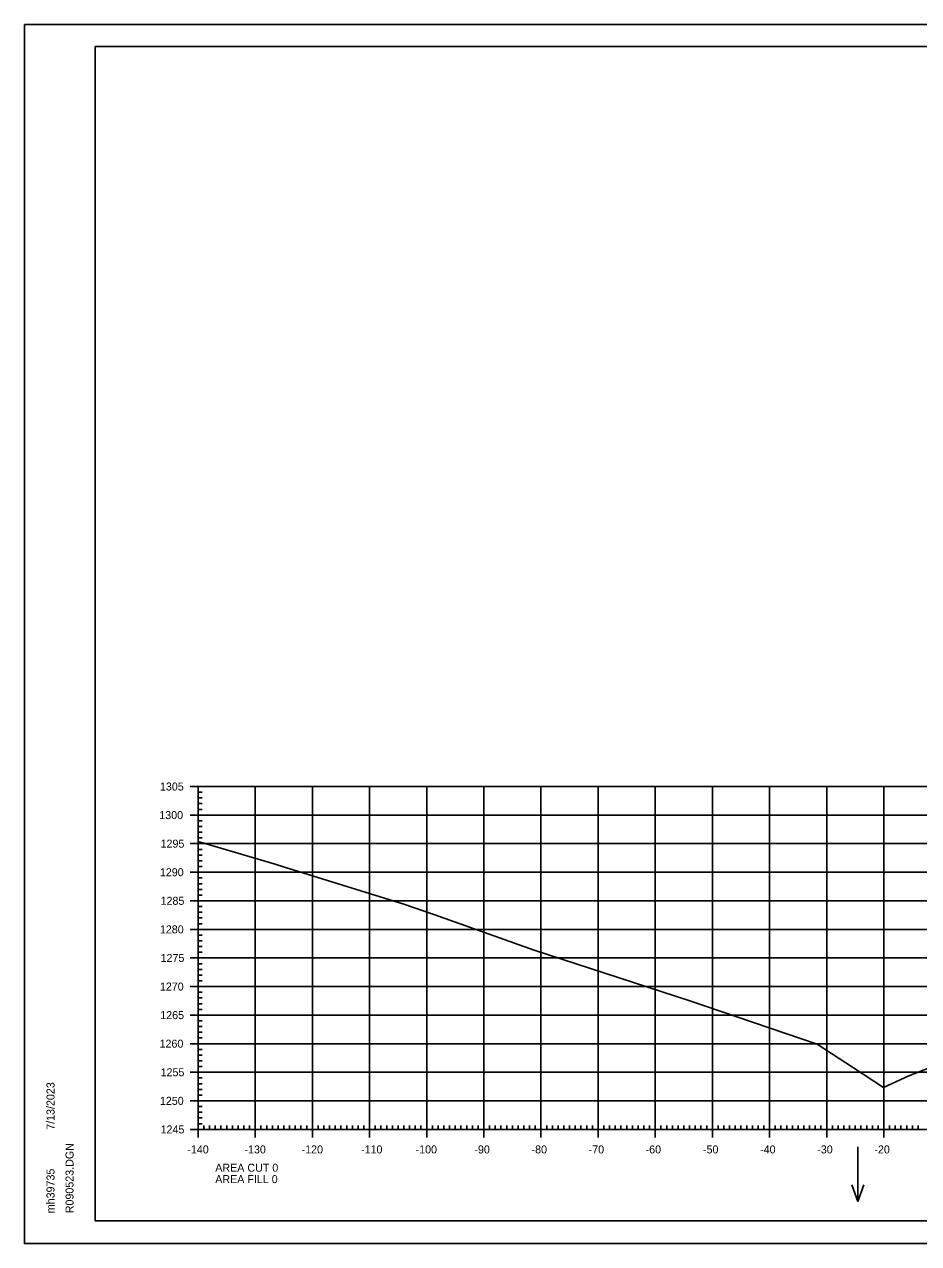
# Model space of a CAD drawing. Extents: x 1406028 to 1412453, y 321733 to 325986.
# Drawn here: x 1408884.4 to 1409040.9, y 322482.9 to 322696.2 of the extents above; entities that cross this region are included whole.
import ezdxf

# ---------------------------------------------------------------- set-up
doc = ezdxf.new("R2010")
doc.units = 0
for name, color, linetype in [('R_Axis', 7, 'Continuous'), ('R_Axis Annot', 7, 'Continuous'), ('R_Border', 7, 'Continuous'), ('R_Exist Surface', 7, 'Continuous'), ('R_Grid', 7, 'Continuous'), ('R_No Plot', 7, 'Continuous'), ('R_Water Annot', 7, 'Continuous')]:
    doc.layers.add(name, color=color, linetype=linetype)

msp = doc.modelspace()

# ---------------------------------------------------------------- linework, layer by layer
at = {"layer": 'R_Axis'}
for p, q in [((1408913.41, 322562.89), (1408916.21, 322562.89)), ((1408914.81, 322502.89), (1408914.81, 322562.89)), ((1408914.81, 322561.89), (1408915.51, 322561.89)), ((1408914.81, 322560.89), (1408915.51, 322560.89)), ((1408914.81, 322559.89), (1408915.51, 322559.89)), ((1408914.81, 322558.89), (1408915.51, 322558.89)), ((1408913.41, 322557.89), (1408916.21, 322557.89)), ((1408914.81, 322556.89), (1408915.51, 322556.89)), ((1408914.81, 322555.89), (1408915.51, 322555.89)), ((1408914.81, 322554.89), (1408915.51, 322554.89)), ((1408914.81, 322553.89), (1408915.51, 322553.89)), ((1408913.41, 322552.89), (1408916.21, 322552.89)), ((1408914.81, 322551.89), (1408915.51, 322551.89)), ((1408914.81, 322550.89), (1408915.51, 322550.89)), ((1408914.81, 322549.89), (1408915.51, 322549.89)), ((1408913.41, 322547.89), (1408916.21, 322547.89)), ((1408914.81, 322548.89), (1408915.51, 322548.89)), ((1408914.81, 322546.89), (1408915.51, 322546.89)), ((1408914.81, 322545.89), (1408915.51, 322545.89)), ((1408914.81, 322544.89), (1408915.51, 322544.89)), ((1408914.81, 322543.89), (1408915.51, 322543.89)), ((1408913.41, 322542.89), (1408916.21, 322542.89)), ((1408914.81, 322541.89), (1408915.51, 322541.89)), ((1408914.81, 322540.89), (1408915.51, 322540.89)), ((1408914.81, 322539.89), (1408915.51, 322539.89)), ((1408914.81, 322538.89), (1408915.51, 322538.89)), ((1408913.41, 322537.89), (1408916.21, 322537.89)), ((1408914.81, 322536.89), (1408915.51, 322536.89)), ((1408914.81, 322535.89), (1408915.51, 322535.89)), ((1408914.81, 322534.89), (1408915.51, 322534.89)), ((1408913.41, 322532.89), (1408916.21, 322532.89)), ((1408914.81, 322533.89), (1408915.51, 322533.89)), ((1408914.81, 322531.89), (1408915.51, 322531.89)), ((1408914.81, 322530.89), (1408915.51, 322530.89)), ((1408914.81, 322529.89), (1408915.51, 322529.89)), ((1408914.81, 322528.89), (1408915.51, 322528.89)), ((1408913.41, 322527.89), (1408916.21, 322527.89)), ((1408914.81, 322526.89), (1408915.51, 322526.89)), ((1408914.81, 322525.89), (1408915.51, 322525.89)), ((1408914.81, 322524.89), (1408915.51, 322524.89)), ((1408914.81, 322523.89), (1408915.51, 322523.89)), ((1408913.41, 322522.89), (1408916.21, 322522.89)), ((1408914.81, 322521.89), (1408915.51, 322521.89)), ((1408914.81, 322520.89), (1408915.51, 322520.89)), ((1408914.81, 322519.89), (1408915.51, 322519.89)), ((1408913.41, 322517.89), (1408916.21, 322517.89)), ((1408914.81, 322518.89), (1408915.51, 322518.89)), ((1408914.81, 322516.89), (1408915.51, 322516.89)), ((1408914.81, 322515.89), (1408915.51, 322515.89)), ((1408914.81, 322514.89), (1408915.51, 322514.89)), ((1408914.81, 322513.89), (1408915.51, 322513.89)), ((1408913.41, 322512.89), (1408916.21, 322512.89)), ((1408914.81, 322511.89), (1408915.51, 322511.89)), ((1408914.81, 322510.89), (1408915.51, 322510.89)), ((1408914.81, 322509.89), (1408915.51, 322509.89)), ((1408914.81, 322508.89), (1408915.51, 322508.89)), ((1408913.41, 322507.89), (1408916.21, 322507.89)), ((1408914.81, 322506.89), (1408915.51, 322506.89)), ((1408914.81, 322505.89), (1408915.51, 322505.89)), ((1408914.81, 322504.89), (1408915.51, 322504.89)), ((1408913.41, 322502.89), (1408916.21, 322502.89)), ((1408914.81, 322501.49), (1408914.81, 322504.29)), ((1408914.81, 322503.89), (1408915.51, 322503.89)), ((1408914.81, 322502.89), (1409194.81, 322502.89)), ((1408915.81, 322502.89), (1408915.81, 322503.59)), ((1408916.81, 322502.89), (1408916.81, 322503.59)), ((1408917.81, 322502.89), (1408917.81, 322503.59)), ((1408918.81, 322502.89), (1408918.81, 322503.59)), ((1408919.81, 322502.89), (1408919.81, 322503.59)), ((1408920.81, 322502.89), (1408920.81, 322503.59)), ((1408921.81, 322502.89), (1408921.81, 322503.59)), ((1408922.81, 322502.89), (1408922.81, 322503.59)), ((1408923.81, 322502.89), (1408923.81, 322503.59)), ((1408924.81, 322501.49), (1408924.81, 322504.29)), ((1408925.81, 322502.89), (1408925.81, 322503.59)), ((1408926.81, 322502.89), (1408926.81, 322503.59)), ((1408927.81, 322502.89), (1408927.81, 322503.59)), ((1408928.81, 322502.89), (1408928.81, 322503.59)), ((1408929.81, 322502.89), (1408929.81, 322503.59)), ((1408930.81, 322502.89), (1408930.81, 322503.59)), ((1408931.81, 322502.89), (1408931.81, 322503.59)), ((1408932.81, 322502.89), (1408932.81, 322503.59)), ((1408933.81, 322502.89), (1408933.81, 322503.59)), ((1408934.81, 322501.49), (1408934.81, 322504.29)), ((1408935.81, 322502.89), (1408935.81, 322503.59)), ((1408936.81, 322502.89), (1408936.81, 322503.59)), ((1408937.81, 322502.89), (1408937.81, 322503.59)), ((1408938.81, 322502.89), (1408938.81, 322503.59)), ((1408939.81, 322502.89), (1408939.81, 322503.59)), ((1408940.81, 322502.89), (1408940.81, 322503.59)), ((1408941.81, 322502.89), (1408941.81, 322503.59)), ((1408942.81, 322502.89), (1408942.81, 322503.59)), ((1408943.81, 322502.89), (1408943.81, 322503.59)), ((1408944.81, 322501.49), (1408944.81, 322504.29)), ((1408945.81, 322502.89), (1408945.81, 322503.59)), ((1408946.81, 322502.89), (1408946.81, 322503.59)), ((1408947.81, 322502.89), (1408947.81, 322503.59)), ((1408948.81, 322502.89), (1408948.81, 322503.59)), ((1408949.81, 322502.89), (1408949.81, 322503.59)), ((1408950.81, 322502.89), (1408950.81, 322503.59)), ((1408951.81, 322502.89), (1408951.81, 322503.59)), ((1408952.81, 322502.89), (1408952.81, 322503.59)), ((1408953.81, 322502.89), (1408953.81, 322503.59)), ((1408954.81, 322501.49), (1408954.81, 322504.29)), ((1408955.81, 322502.89), (1408955.81, 322503.59)), ((1408956.81, 322502.89), (1408956.81, 322503.59)), ((1408957.81, 322502.89), (1408957.81, 322503.59)), ((1408958.81, 322502.89), (1408958.81, 322503.59)), ((1408959.81, 322502.89), (1408959.81, 322503.59)), ((1408960.81, 322502.89), (1408960.81, 322503.59)), ((1408961.81, 322502.89), (1408961.81, 322503.59)), ((1408962.81, 322502.89), (1408962.81, 322503.59)), ((1408963.81, 322502.89), (1408963.81, 322503.59)), ((1408964.81, 322501.49), (1408964.81, 322504.29)), ((1408965.81, 322502.89), (1408965.81, 322503.59)), ((1408966.81, 322502.89), (1408966.81, 322503.59)), ((1408967.81, 322502.89), (1408967.81, 322503.59)), ((1408968.81, 322502.89), (1408968.81, 322503.59)), ((1408969.81, 322502.89), (1408969.81, 322503.59)), ((1408970.81, 322502.89), (1408970.81, 322503.59)), ((1408971.81, 322502.89), (1408971.81, 322503.59)), ((1408972.81, 322502.89), (1408972.81, 322503.59)), ((1408973.81, 322502.89), (1408973.81, 322503.59)), ((1408974.81, 322501.49), (1408974.81, 322504.29)), ((1408975.81, 322502.89), (1408975.81, 322503.59)), ((1408976.81, 322502.89), (1408976.81, 322503.59)), ((1408977.81, 322502.89), (1408977.81, 322503.59)), ((1408978.81, 322502.89), (1408978.81, 322503.59)), ((1408979.81, 322502.89), (1408979.81, 322503.59)), ((1408980.81, 322502.89), (1408980.81, 322503.59)), ((1408981.81, 322502.89), (1408981.81, 322503.59)), ((1408982.81, 322502.89), (1408982.81, 322503.59)), ((1408983.81, 322502.89), (1408983.81, 322503.59)), ((1408984.81, 322501.49), (1408984.81, 322504.29)), ((1408985.81, 322502.89), (1408985.81, 322503.59)), ((1408986.81, 322502.89), (1408986.81, 322503.59)), ((1408987.81, 322502.89), (1408987.81, 322503.59)), ((1408988.81, 322502.89), (1408988.81, 322503.59)), ((1408989.81, 322502.89), (1408989.81, 322503.59)), ((1408990.81, 322502.89), (1408990.81, 322503.59)), ((1408991.81, 322502.89), (1408991.81, 322503.59)), ((1408992.81, 322502.89), (1408992.81, 322503.59)), ((1408993.81, 322502.89), (1408993.81, 322503.59)), ((1408994.81, 322501.49), (1408994.81, 322504.29)), ((1408995.81, 322502.89), (1408995.81, 322503.59)), ((1408996.81, 322502.89), (1408996.81, 322503.59)), ((1408997.81, 322502.89), (1408997.81, 322503.59)), ((1408998.81, 322502.89), (1408998.81, 322503.59)), ((1408999.81, 322502.89), (1408999.81, 322503.59)), ((1409000.81, 322502.89), (1409000.81, 322503.59)), ((1409001.81, 322502.89), (1409001.81, 322503.59)), ((1409002.81, 322502.89), (1409002.81, 322503.59)), ((1409003.81, 322502.89), (1409003.81, 322503.59)), ((1409004.81, 322501.49), (1409004.81, 322504.29)), ((1409005.81, 322502.89), (1409005.81, 322503.59)), ((1409006.81, 322502.89), (1409006.81, 322503.59)), ((1409007.81, 322502.89), (1409007.81, 322503.59)), ((1409008.81, 322502.89), (1409008.81, 322503.59)), ((1409009.81, 322502.89), (1409009.81, 322503.59)), ((1409010.81, 322502.89), (1409010.81, 322503.59)), ((1409011.81, 322502.89), (1409011.81, 322503.59)), ((1409012.81, 322502.89), (1409012.81, 322503.59)), ((1409013.81, 322502.89), (1409013.81, 322503.59)), ((1409014.81, 322501.49), (1409014.81, 322504.29)), ((1409015.81, 322502.89), (1409015.81, 322503.59)), ((1409016.81, 322502.89), (1409016.81, 322503.59)), ((1409017.81, 322502.89), (1409017.81, 322503.59)), ((1409018.81, 322502.89), (1409018.81, 322503.59)), ((1409019.81, 322502.89), (1409019.81, 322503.59)), ((1409020.81, 322502.89), (1409020.81, 322503.59)), ((1409021.81, 322502.89), (1409021.81, 322503.59)), ((1409022.81, 322502.89), (1409022.81, 322503.59)), ((1409023.81, 322502.89), (1409023.81, 322503.59)), ((1409024.81, 322501.49), (1409024.81, 322504.29)), ((1409025.81, 322502.89), (1409025.81, 322503.59)), ((1409026.81, 322502.89), (1409026.81, 322503.59)), ((1409027.81, 322502.89), (1409027.81, 322503.59)), ((1409028.81, 322502.89), (1409028.81, 322503.59)), ((1409029.81, 322502.89), (1409029.81, 322503.59)), ((1409030.81, 322502.89), (1409030.81, 322503.59)), ((1409031.81, 322502.89), (1409031.81, 322503.59)), ((1409032.81, 322502.89), (1409032.81, 322503.59)), ((1409033.81, 322502.89), (1409033.81, 322503.59)), ((1409034.81, 322501.49), (1409034.81, 322504.29)), ((1409035.81, 322502.89), (1409035.81, 322503.59)), ((1409036.81, 322502.89), (1409036.81, 322503.59)), ((1409037.81, 322502.89), (1409037.81, 322503.59)), ((1409038.81, 322502.89), (1409038.81, 322503.59)), ((1409039.81, 322502.89), (1409039.81, 322503.59)), ((1409040.81, 322502.89), (1409040.81, 322503.59))]:
    msp.add_line(p, q, dxfattribs=at)
at = {"layer": 'R_Border'}
for p, q in [((1408896.81, 322692.35), (1409212.99, 322692.35)), ((1408896.81, 322486.89), (1408896.81, 322692.35)), ((1408896.81, 322486.89), (1408896.81, 322486.89)), ((1409212.99, 322486.89), (1408896.81, 322486.89))]:
    msp.add_line(p, q, dxfattribs=at)
at = {"layer": 'R_Exist Surface'}
msp.add_lwpolyline([(1408914.81, 322553.25), (1408928.27, 322549.3), (1408929.95, 322548.8), (1408950.81, 322542.32), (1408956.22, 322540.45), (1408973.62, 322534.27), (1409000.89, 322525.4), (1409023.13, 322517.78), (1409029.5, 322513.68), (1409034.76, 322510.2), (1409039.19, 322512.24), (1409045.88, 322514.9)], dxfattribs=at)
at = {"layer": 'R_Grid'}
for p, q in [((1408914.81, 322562.89), (1409194.81, 322562.89)), ((1408914.81, 322502.89), (1408914.81, 322562.89)), ((1408924.81, 322502.89), (1408924.81, 322562.89)), ((1408934.81, 322502.89), (1408934.81, 322562.89)), ((1408944.81, 322502.89), (1408944.81, 322562.89)), ((1408954.81, 322502.89), (1408954.81, 322562.89)), ((1408964.81, 322502.89), (1408964.81, 322562.89)), ((1408974.81, 322502.89), (1408974.81, 322562.89)), ((1408984.81, 322502.89), (1408984.81, 322562.89)), ((1408994.81, 322502.89), (1408994.81, 322562.89)), ((1409004.81, 322502.89), (1409004.81, 322562.89)), ((1409014.81, 322502.89), (1409014.81, 322562.89)), ((1409024.81, 322502.89), (1409024.81, 322562.89)), ((1409034.81, 322502.89), (1409034.81, 322562.89)), ((1408914.81, 322557.89), (1409194.81, 322557.89)), ((1408914.81, 322552.89), (1409194.81, 322552.89)), ((1408914.81, 322547.89), (1409194.81, 322547.89)), ((1408914.81, 322542.89), (1409194.81, 322542.89)), ((1408914.81, 322537.89), (1409194.81, 322537.89)), ((1408914.81, 322532.89), (1409194.81, 322532.89)), ((1408914.81, 322527.89), (1409194.81, 322527.89)), ((1408914.81, 322522.89), (1409194.81, 322522.89)), ((1408914.81, 322517.89), (1409194.81, 322517.89)), ((1408914.81, 322512.89), (1409194.81, 322512.89)), ((1408914.81, 322507.89), (1409194.81, 322507.89)), ((1408914.81, 322502.89), (1409194.81, 322502.89))]:
    msp.add_line(p, q, dxfattribs=at)
at = {"layer": 'R_No Plot'}
for p, q in [((1408884.41, 322696.25), (1409217.75, 322696.25)), ((1408884.41, 322482.91), (1409217.75, 322482.91))]:
    msp.add_line(p, q, dxfattribs=at)
for points in [[(1408884.41, 322696.25), (1409217.75, 322696.25), (1409217.75, 322482.91), (1408884.41, 322482.91)], [(1409130.73, 322692.35), (1409150.35, 322692.35), (1409150.35, 322682.47), (1409166.47, 322682.47), (1409189.67, 322682.47), (1409189.67, 322658.14), (1409212.99, 322658.14), (1409212.99, 322486.89), (1408896.81, 322486.89), (1408896.81, 322692.35)]]:
    msp.add_lwpolyline(points, close=True, dxfattribs=at)
at = {"layer": 'R_Water Annot'}
for p, q in [((1409030.26, 322499.86), (1409030.26, 322490.29)), ((1409030.26, 322490.29), (1409029.19, 322493.22)), ((1409030.26, 322490.29), (1409031.32, 322493.22))]:
    msp.add_line(p, q, dxfattribs=at)

# ---------------------------------------------------------------- texts
at = {"layer": 'R_Axis Annot'}
for s, p in [('1305', (1408908.13, 322562.19)), ('1300', (1408908.01, 322557.19)), ('1295', (1408908.24, 322552.19)), ('1290', (1408908.12, 322547.19)), ('1285', (1408908.24, 322542.19)), ('1280', (1408908.12, 322537.19)), ('1275', (1408908.24, 322532.19)), ('1270', (1408908.12, 322527.19)), ('1265', (1408908.18, 322522.19)), ('1260', (1408908.06, 322517.19)), ('1255', (1408908.24, 322512.19)), ('1250', (1408908.12, 322507.19)), ('1245', (1408908.24, 322502.19)), ('-140', (1408912.92, 322498.69)), ('-130', (1408922.92, 322498.69)), ('-120', (1408932.92, 322498.69)), ('-110', (1408943.32, 322498.69)), ('-100', (1408952.87, 322498.69)), ('-90', (1408963.16, 322498.69)), ('-80', (1408973.16, 322498.69)), ('-70', (1408983.16, 322498.69)), ('-60', (1408993.12, 322498.69)), ('-50', (1409003.16, 322498.69)), ('-40', (1409013.16, 322498.69)), ('-30', (1409023.16, 322498.69)), ('-20', (1409033.16, 322498.69)), ('AREA CUT 0', (1408917.81, 322495.49)), ('AREA FILL 0', (1408917.81, 322493.49))]:
    msp.add_text(s, height=1.4, dxfattribs=at).set_placement(p)
at = {"layer": 'R_Border'}
for s, p in [('7/13/2023', (1408889.68, 322502.82)), ('R090523.DGN', (1408893.01, 322488.22)), ('mh39735', (1408889.68, 322488.22))]:
    msp.add_text(s, height=1.4, rotation=90, dxfattribs=at).set_placement(p)

doc.saveas('drawing.dxf')
